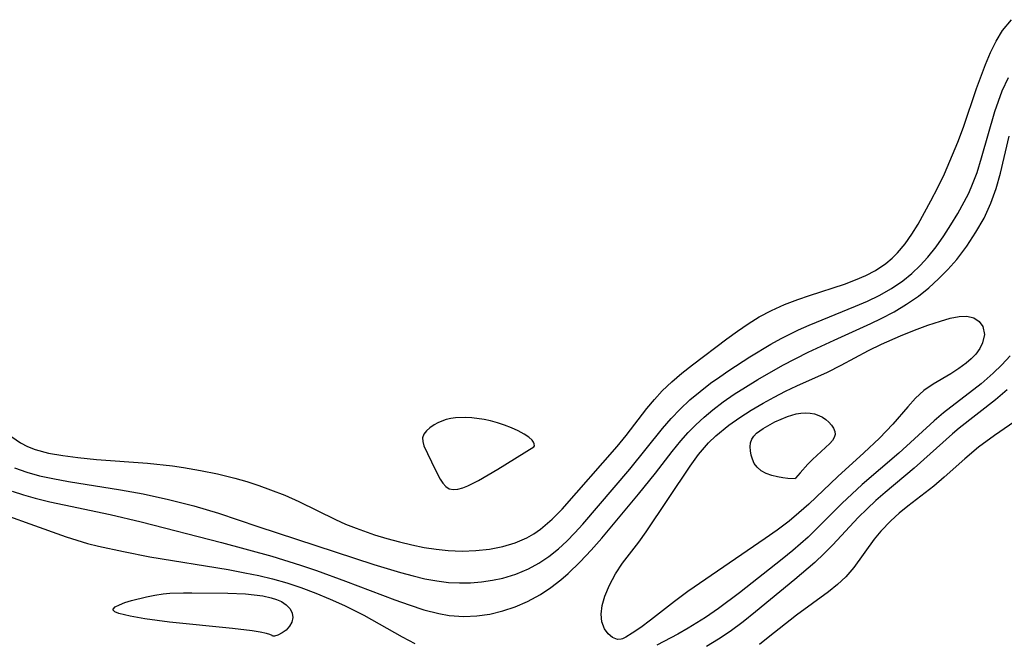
# Model space of a CAD drawing. Header units: metres. Extents: x 1073367 to 1082519, y 1569854 to 1574957.
# Tile 806 of 1056: x 1081289 to 1081402, y 1571740 to 1571811. Entities that reach past the tile are written whole.
import ezdxf

# ---------------------------------------------------------------- set-up
doc = ezdxf.new("R2010")
doc.units = ezdxf.units.M
doc.layers.add('CGG_CurvaNivelLidar_v1', color=253, linetype='Continuous', lineweight=30)

msp = doc.modelspace()

# ---------------------------------------------------------------- linework, layer by layer
at = {"layer": 'CGG_CurvaNivelLidar_v1'}
for p, q in [((1081402.2995, 1571810.1349, 75.5), (1081403.3026, 1571811.391, 75.5)), ((1081401.5467, 1571808.9159, 75.5), (1081402.2995, 1571810.1349, 75.5)), ((1081400.8975, 1571807.6125, 75.5), (1081401.5467, 1571808.9159, 75.5)), ((1081400.3209, 1571806.2473, 75.5), (1081400.8975, 1571807.6125, 75.5)), ((1081399.3165, 1571803.4928, 75.5), (1081400.3209, 1571806.2473, 75.5)), ((1081402.2524, 1571803.2161, 75), (1081402.9564, 1571804.7429, 75)), ((1081397.8098, 1571799.0405, 75.5), (1081399.3165, 1571803.4928, 75.5)), ((1081401.8077, 1571802.044, 75), (1081402.2524, 1571803.2161, 75)), ((1081401.4111, 1571800.844, 75), (1081401.8077, 1571802.044, 75)), ((1081399.8842, 1571795.5129, 75), (1081401.4111, 1571800.844, 75)), ((1081397.1492, 1571797.332, 75.5), (1081397.8098, 1571799.0405, 75.5)), ((1081402.0465, 1571793.7634, 74.5), (1081403.0671, 1571798.0064, 74.5)), ((1081395.6081, 1571793.7014, 75.5), (1081397.1492, 1571797.332, 75.5)), ((1081399.3578, 1571793.86, 75), (1081399.8842, 1571795.5129, 75)), ((1081394.8559, 1571792.1337, 75.5), (1081395.6081, 1571793.7014, 75.5)), ((1081398.8567, 1571792.5184, 75), (1081399.3578, 1571793.86, 75)), ((1081401.5572, 1571792.0282, 74.5), (1081402.0465, 1571793.7634, 74.5)), ((1081394.063, 1571790.6007, 75.5), (1081394.8559, 1571792.1337, 75.5)), ((1081398.4007, 1571791.4792, 75), (1081398.8567, 1571792.5184, 75)), ((1081400.9625, 1571790.3405, 74.5), (1081401.5572, 1571792.0282, 74.5)), ((1081397.8974, 1571790.464, 75), (1081398.4007, 1571791.4792, 75)), ((1081392.5909, 1571787.9257, 75.5), (1081394.063, 1571790.6007, 75.5)), ((1081397.162, 1571789.1369, 75), (1081397.8974, 1571790.464, 75)), ((1081400.1722, 1571788.6238, 74.5), (1081400.9625, 1571790.3405, 74.5)), ((1081396.3724, 1571787.8444, 75), (1081397.162, 1571789.1369, 75)), ((1081399.2376, 1571786.979, 74.5), (1081400.1722, 1571788.6238, 74.5)), ((1081391.8762, 1571786.7587, 75.5), (1081392.5909, 1571787.9257, 75.5)), ((1081395.5428, 1571786.5837, 75), (1081396.3724, 1571787.8444, 75)), ((1081391.1026, 1571785.654, 75.5), (1081391.8762, 1571786.7587, 75.5)), ((1081394.6579, 1571785.3297, 75), (1081395.5428, 1571786.5837, 75)), ((1081398.1868, 1571785.4018, 74.5), (1081399.2376, 1571786.979, 74.5)), ((1081390.2478, 1571784.6338, 75.5), (1081391.1026, 1571785.654, 75.5)), ((1081393.713, 1571784.1327, 75), (1081394.6579, 1571785.3297, 75)), ((1081397.0241, 1571783.8767, 74.5), (1081398.1868, 1571785.4018, 74.5)), ((1081388.9089, 1571783.4109, 75.5), (1081389.6028, 1571783.9948, 75.5)), ((1081389.6028, 1571783.9948, 75.5), (1081390.2478, 1571784.6338, 75.5)), ((1081392.8261, 1571783.1615, 75), (1081393.713, 1571784.1327, 75)), ((1081396.0238, 1571782.7234, 74.5), (1081397.0241, 1571783.8767, 74.5)), ((1081387.6894, 1571782.5892, 75.5), (1081388.9089, 1571783.4109, 75.5)), ((1081391.8725, 1571782.2575, 75), (1081392.8261, 1571783.1615, 75)), ((1081394.9562, 1571781.6304, 74.5), (1081396.0238, 1571782.7234, 74.5)), ((1081385.4246, 1571781.5068, 75.5), (1081386.5855, 1571782.0078, 75.5)), ((1081386.5855, 1571782.0078, 75.5), (1081387.6894, 1571782.5892, 75.5)), ((1081390.8532, 1571781.4272, 75), (1081391.8725, 1571782.2575, 75)), ((1081393.824, 1571780.6033, 74.5), (1081394.9562, 1571781.6304, 74.5)), ((1081380.121, 1571779.7404, 75.5), (1081384.1311, 1571781.0362, 75.5)), ((1081384.1311, 1571781.0362, 75.5), (1081385.4246, 1571781.5068, 75.5)), ((1081388.1305, 1571779.7338, 75), (1081389.5316, 1571780.5273, 75)), ((1081389.5316, 1571780.5273, 75), (1081390.8532, 1571781.4272, 75)), ((1081392.6259, 1571779.6512, 74.5), (1081393.824, 1571780.6033, 74.5)), ((1081378.7872, 1571779.2689, 75.5), (1081380.121, 1571779.7404, 75.5)), ((1081386.7853, 1571779.0846, 75), (1081388.1305, 1571779.7338, 75)), ((1081391.2609, 1571778.7183, 74.5), (1081392.6259, 1571779.6512, 74.5)), ((1081375.7853, 1571778.0112, 75.5), (1081377.2696, 1571778.6748, 75.5)), ((1081377.2696, 1571778.6748, 75.5), (1081378.7872, 1571779.2689, 75.5)), ((1081380.09, 1571776.3253, 75), (1081385.4028, 1571778.4875, 75)), ((1081385.4028, 1571778.4875, 75), (1081386.7853, 1571779.0846, 75)), ((1081389.8319, 1571777.8697, 74.5), (1081391.2609, 1571778.7183, 74.5)), ((1081373.0792, 1571776.4771, 75.5), (1081374.3501, 1571777.2597, 75.5)), ((1081374.3501, 1571777.2597, 75.5), (1081375.7853, 1571778.0112, 75.5)), ((1081387.163, 1571776.5226, 74.5), (1081388.3532, 1571777.0925, 74.5)), ((1081388.3532, 1571777.0925, 74.5), (1081389.8319, 1571777.8697, 74.5)), ((1081395.1775, 1571776.7886, 74), (1081396.2862, 1571777.1164, 74)), ((1081396.2862, 1571777.1164, 74), (1081397.2987, 1571777.3273, 74)), ((1081397.2987, 1571777.3273, 74), (1081398.2053, 1571777.3575, 74)), ((1081398.2053, 1571777.3575, 74), (1081398.9946, 1571777.1531, 74)), ((1081398.9946, 1571777.1531, 74), (1081399.6212, 1571776.7382, 74)), ((1081371.8476, 1571775.629, 75.5), (1081373.0792, 1571776.4771, 75.5)), ((1081378.8528, 1571775.7819, 75), (1081380.09, 1571776.3253, 75)), ((1081382.9644, 1571774.6172, 74.5), (1081387.163, 1571776.5226, 74.5)), ((1081392.172, 1571775.7421, 74), (1081393.7192, 1571776.3032, 74)), ((1081393.7192, 1571776.3032, 74), (1081395.1775, 1571776.7886, 74)), ((1081399.6212, 1571776.7382, 74), (1081400.0381, 1571776.1509, 74)), ((1081400.0381, 1571776.1509, 74), (1081400.2036, 1571775.2649, 74)), ((1081370.6396, 1571774.7411, 75.5), (1081371.8476, 1571775.629, 75.5)), ((1081375.6827, 1571774.1434, 75), (1081376.8677, 1571774.8078, 75)), ((1081376.8677, 1571774.8078, 75), (1081378.8528, 1571775.7819, 75)), ((1081388.4133, 1571774.1557, 74), (1081390.5739, 1571775.1092, 74)), ((1081390.5739, 1571775.1092, 74), (1081392.172, 1571775.7421, 74)), ((1081400.2036, 1571775.2649, 74), (1081400.0029, 1571774.2805, 74)), ((1081366.6968, 1571771.7645, 75.5), (1081370.6396, 1571774.7411, 75.5)), ((1081373.2929, 1571772.6847, 75), (1081375.6827, 1571774.1434, 75)), ((1081379.9908, 1571773.2123, 74.5), (1081382.9644, 1571774.6172, 74.5)), ((1081386.8984, 1571773.4147, 74), (1081388.4133, 1571774.1557, 74)), ((1081400.0029, 1571774.2805, 74), (1081399.6744, 1571773.6233, 74)), ((1081370.873, 1571771.1142, 75), (1081373.2929, 1571772.6847, 75)), ((1081377.0748, 1571771.7142, 74.5), (1081379.9908, 1571773.2123, 74.5)), ((1081383.7659, 1571771.7402, 74), (1081386.8984, 1571773.4147, 74)), ((1081399.208, 1571772.9846, 74), (1081398.6976, 1571772.4487, 74)), ((1081399.6744, 1571773.6233, 74), (1081399.208, 1571772.9846, 74)), ((1081403.1574, 1571772.8181, 74.5), (1081402.2156, 1571771.7851, 74.5)), ((1081365.4852, 1571770.8167, 75.5), (1081366.6968, 1571771.7645, 75.5)), ((1081374.1959, 1571770.0776, 74.5), (1081377.0748, 1571771.7142, 74.5)), ((1081382.1872, 1571770.9349, 74), (1081383.7659, 1571771.7402, 74)), ((1081398.1118, 1571771.9417, 74), (1081397.2677, 1571771.3274, 74)), ((1081398.6976, 1571772.4487, 74), (1081398.1118, 1571771.9417, 74)), ((1081402.2156, 1571771.7851, 74.5), (1081401.2182, 1571770.7996, 74.5)), ((1081364.3173, 1571769.8341, 75.5), (1081365.4852, 1571770.8167, 75.5)), ((1081368.785, 1571769.6504, 75), (1081369.82, 1571770.3935, 75)), ((1081369.82, 1571770.3935, 75), (1081370.873, 1571771.1142, 75)), ((1081378.6917, 1571769.3575, 74), (1081382.1872, 1571770.9349, 74)), ((1081396.3617, 1571770.7526, 74), (1081394.3093, 1571769.5539, 74)), ((1081397.2677, 1571771.3274, 74), (1081396.3617, 1571770.7526, 74)), ((1081401.2182, 1571770.7996, 74.5), (1081399.8164, 1571769.5777, 74.5)), ((1081363.2187, 1571768.7875, 75.5), (1081364.3173, 1571769.8341, 75.5)), ((1081367.5693, 1571768.7151, 75), (1081368.785, 1571769.6504, 75)), ((1081371.4961, 1571768.3838, 74.5), (1081372.7872, 1571769.2158, 74.5)), ((1081372.7872, 1571769.2158, 74.5), (1081374.1959, 1571770.0776, 74.5)), ((1081377.3762, 1571768.729, 74), (1081378.6917, 1571769.3575, 74)), ((1081394.3093, 1571769.5539, 74), (1081393.2466, 1571768.8195, 74)), ((1081399.8164, 1571769.5777, 74.5), (1081395.5071, 1571766.2531, 74.5)), ((1081362.324, 1571767.7967, 75.5), (1081363.2187, 1571768.7875, 75.5)), ((1081366.3981, 1571767.7297, 75), (1081367.5693, 1571768.7151, 75)), ((1081370.2364, 1571767.5162, 74.5), (1081371.4961, 1571768.3838, 74.5)), ((1081374.7945, 1571767.3641, 74), (1081376.076, 1571768.0631, 74)), ((1081376.076, 1571768.0631, 74), (1081377.3762, 1571768.729, 74)), ((1081393.2466, 1571768.8195, 74), (1081392.3013, 1571767.9514, 74)), ((1081402.816, 1571768.8954, 75), (1081401.4659, 1571767.7667, 75)), ((1081361.4765, 1571766.7546, 75.5), (1081362.324, 1571767.7967, 75.5)), ((1081365.2824, 1571766.6849, 75), (1081366.3981, 1571767.7297, 75)), ((1081369.0187, 1571766.6013, 74.5), (1081370.2364, 1571767.5162, 74.5)), ((1081373.4367, 1571766.5725, 74), (1081374.7945, 1571767.3641, 74)), ((1081391.4018, 1571766.9575, 74), (1081389.685, 1571764.9619, 74)), ((1081392.3013, 1571767.9514, 74), (1081391.4018, 1571766.9575, 74)), ((1081401.4659, 1571767.7667, 75), (1081397.3252, 1571764.5122, 75)), ((1081359.0729, 1571763.6409, 75.5), (1081361.4765, 1571766.7546, 75.5)), ((1081364.2523, 1571765.5995, 75), (1081365.2824, 1571766.6849, 75)), ((1081367.0719, 1571764.8947, 74.5), (1081368.022, 1571765.7732, 74.5)), ((1081368.022, 1571765.7732, 74.5), (1081369.0187, 1571766.6013, 74.5)), ((1081372.1182, 1571765.7359, 74), (1081373.4367, 1571766.5725, 74)), ((1081376.1581, 1571765.2164, 73.5), (1081377.6028, 1571765.8503, 73.5)), ((1081377.6028, 1571765.8503, 73.5), (1081378.5903, 1571766.1413, 73.5)), ((1081378.5903, 1571766.1413, 73.5), (1081379.1303, 1571766.2202, 73.5)), ((1081379.1303, 1571766.2202, 73.5), (1081379.6694, 1571766.2428, 73.5)), ((1081379.6694, 1571766.2428, 73.5), (1081380.1997, 1571766.2113, 73.5)), ((1081380.1997, 1571766.2113, 73.5), (1081380.712, 1571766.1225, 73.5)), ((1081380.712, 1571766.1225, 73.5), (1081381.1948, 1571765.9679, 73.5)), ((1081381.1948, 1571765.9679, 73.5), (1081381.6204, 1571765.7502, 73.5)), ((1081395.5071, 1571766.2531, 74.5), (1081394.4445, 1571765.3537, 74.5)), ((1081337.0488, 1571764.8813, 76), (1081336.5664, 1571764.553, 76)), ((1081337.4739, 1571765.114, 76), (1081337.0488, 1571764.8813, 76)), ((1081337.9305, 1571765.3172, 76), (1081337.4739, 1571765.114, 76)), ((1081338.4144, 1571765.4832, 76), (1081337.9305, 1571765.3172, 76)), ((1081338.9537, 1571765.6113, 76), (1081338.4144, 1571765.4832, 76)), ((1081339.5133, 1571765.6936, 76), (1081338.9537, 1571765.6113, 76)), ((1081340.6705, 1571765.736, 76), (1081339.5133, 1571765.6936, 76)), ((1081341.3784, 1571765.6877, 76), (1081340.6705, 1571765.736, 76)), ((1081342.8039, 1571765.473, 76), (1081341.3784, 1571765.6877, 76)), ((1081343.5233, 1571765.3221, 76), (1081342.8039, 1571765.473, 76)), ((1081344.3027, 1571765.1111, 76), (1081343.5233, 1571765.3221, 76)), ((1081345.12, 1571764.8425, 76), (1081344.3027, 1571765.1111, 76)), ((1081345.9325, 1571764.5297, 76), (1081345.12, 1571764.8425, 76)), ((1081363.2695, 1571764.4647, 75), (1081364.2523, 1571765.5995, 75)), ((1081366.1925, 1571763.9836, 74.5), (1081367.0719, 1571764.8947, 74.5)), ((1081369.3903, 1571763.6316, 74), (1081370.8542, 1571764.8422, 74)), ((1081370.8542, 1571764.8422, 74), (1081372.1182, 1571765.7359, 74)), ((1081374.8045, 1571764.4705, 73.5), (1081376.1581, 1571765.2164, 73.5)), ((1081381.6204, 1571765.7502, 73.5), (1081382.0065, 1571765.4782, 73.5)), ((1081382.0065, 1571765.4782, 73.5), (1081382.3501, 1571765.1681, 73.5)), ((1081382.3501, 1571765.1681, 73.5), (1081382.6441, 1571764.8327, 73.5)), ((1081382.6441, 1571764.8327, 73.5), (1081382.876, 1571764.4828, 73.5)), ((1081389.685, 1571764.9619, 74), (1081388.167, 1571763.3549, 74)), ((1081394.4445, 1571765.3537, 74.5), (1081390.369, 1571761.6441, 74.5)), ((1081404.2134, 1571765.6085, 75.5), (1081401.3576, 1571763.6537, 75.5)), ((1081288.5529, 1571763.5053, 75.5), (1081289.5491, 1571762.8023, 75.5)), ((1081335.8696, 1571763.8041, 76), (1081335.7185, 1571763.3863, 76)), ((1081336.1643, 1571764.193, 76), (1081335.8696, 1571763.8041, 76)), ((1081336.5664, 1571764.553, 76), (1081336.1643, 1571764.193, 76)), ((1081346.6977, 1571764.1851, 76), (1081345.9325, 1571764.5297, 76)), ((1081347.3742, 1571763.821, 76), (1081346.6977, 1571764.1851, 76)), ((1081347.9227, 1571763.45, 76), (1081347.3742, 1571763.821, 76)), ((1081358.0535, 1571762.3907, 75.5), (1081359.0729, 1571763.6409, 75.5)), ((1081359.5165, 1571759.803, 75), (1081363.2695, 1571764.4647, 75)), ((1081365.3538, 1571763.0294, 74.5), (1081366.1925, 1571763.9836, 74.5)), ((1081368.5491, 1571762.8029, 74), (1081369.3903, 1571763.6316, 74)), ((1081373.5049, 1571763.2394, 73.5), (1081373.7331, 1571763.5881, 73.5)), ((1081373.7331, 1571763.5881, 73.5), (1081374.0387, 1571763.9044, 73.5)), ((1081374.0387, 1571763.9044, 73.5), (1081374.8045, 1571764.4705, 73.5)), ((1081382.876, 1571764.4828, 73.5), (1081383.027, 1571764.128, 73.5)), ((1081383.0701, 1571763.7769, 73.5), (1081382.9776, 1571763.4262, 73.5)), ((1081383.027, 1571764.128, 73.5), (1081383.0701, 1571763.7769, 73.5)), ((1081396.548, 1571763.8556, 75), (1081392.1432, 1571759.9103, 75)), ((1081397.3252, 1571764.5122, 75), (1081396.548, 1571763.8556, 75)), ((1081401.3576, 1571763.6537, 75.5), (1081399.5352, 1571762.3181, 75.5)), ((1081289.5491, 1571762.8023, 75.5), (1081290.3666, 1571762.3929, 75.5)), ((1081290.3666, 1571762.3929, 75.5), (1081291.2488, 1571762.0581, 75.5)), ((1081335.7185, 1571763.3863, 76), (1081335.7356, 1571762.9497, 76)), ((1081335.7356, 1571762.9497, 76), (1081335.8772, 1571762.4848, 76)), ((1081335.8772, 1571762.4848, 76), (1081337.1608, 1571759.7444, 76)), ((1081348.2855, 1571763.1135, 76), (1081347.9227, 1571763.45, 76)), ((1081348.4554, 1571762.8741, 76), (1081348.2855, 1571763.1135, 76)), ((1081348.5326, 1571762.6952, 76), (1081348.4554, 1571762.8741, 76)), ((1081348.5, 1571762.3586, 76), (1081348.5591, 1571762.4495, 76)), ((1081348.5591, 1571762.4495, 76), (1081348.5326, 1571762.6952, 76)), ((1081351.7449, 1571755.2068, 75.5), (1081358.0535, 1571762.3907, 75.5)), ((1081364.3666, 1571761.8187, 74.5), (1081365.3538, 1571763.0294, 74.5)), ((1081367.3976, 1571761.4599, 74), (1081368.5491, 1571762.8029, 74)), ((1081373.3201, 1571762.3641, 73.5), (1081373.3652, 1571762.8191, 73.5)), ((1081373.3491, 1571761.8881, 73.5), (1081373.3201, 1571762.3641, 73.5)), ((1081373.3652, 1571762.8191, 73.5), (1081373.5049, 1571763.2394, 73.5)), ((1081382.4741, 1571762.7464, 73.5), (1081380.4857, 1571760.9128, 73.5)), ((1081382.7698, 1571763.0849, 73.5), (1081382.4741, 1571762.7464, 73.5)), ((1081382.9776, 1571763.4262, 73.5), (1081382.7698, 1571763.0849, 73.5)), ((1081388.167, 1571763.3549, 74), (1081386.3847, 1571761.6621, 74)), ((1081291.2488, 1571762.0581, 75.5), (1081292.7879, 1571761.6443, 75.5)), ((1081292.7879, 1571761.6443, 75.5), (1081294.4296, 1571761.3472, 75.5)), ((1081294.4296, 1571761.3472, 75.5), (1081296.1443, 1571761.1249, 75.5)), ((1081344.345, 1571759.7859, 76), (1081348.5, 1571762.3586, 76)), ((1081362.4362, 1571759.3307, 74.5), (1081364.3666, 1571761.8187, 74.5)), ((1081366.4225, 1571760.1355, 74), (1081367.3976, 1571761.4599, 74)), ((1081373.4385, 1571761.4037, 73.5), (1081373.3491, 1571761.8881, 73.5)), ((1081373.5805, 1571760.9235, 73.5), (1081373.4385, 1571761.4037, 73.5)), ((1081386.3847, 1571761.6621, 74), (1081383.3652, 1571758.9301, 74)), ((1081390.369, 1571761.6441, 74.5), (1081386.1801, 1571758.012, 74.5)), ((1081399.5352, 1571762.3181, 75.5), (1081397.9447, 1571760.9853, 75.5)), ((1081296.1443, 1571761.1249, 75.5), (1081298.2902, 1571760.9108, 75.5)), ((1081298.2902, 1571760.9108, 75.5), (1081304.1481, 1571760.4661, 75.5)), ((1081304.1481, 1571760.4661, 75.5), (1081306.9998, 1571760.1719, 75.5)), ((1081306.9998, 1571760.1719, 75.5), (1081308.2689, 1571759.9926, 75.5)), ((1081361.401, 1571752.605, 74), (1081366.4225, 1571760.1355, 74)), ((1081373.7868, 1571760.457, 73.5), (1081373.5805, 1571760.9235, 73.5)), ((1081374.123, 1571760.0056, 73.5), (1081373.7868, 1571760.457, 73.5)), ((1081379.9476, 1571760.3713, 73.5), (1081379.0488, 1571759.3861, 73.5)), ((1081380.4857, 1571760.9128, 73.5), (1081379.9476, 1571760.3713, 73.5)), ((1081397.9447, 1571760.9853, 75.5), (1081395.5844, 1571758.8614, 75.5)), ((1081288.8914, 1571759.949, 75), (1081290.2833, 1571759.4448, 75)), ((1081290.2833, 1571759.4448, 75), (1081291.7461, 1571759.0395, 75)), ((1081291.7461, 1571759.0395, 75), (1081293.2611, 1571758.7055, 75)), ((1081308.2689, 1571759.9926, 75.5), (1081310.2363, 1571759.6534, 75.5)), ((1081310.2363, 1571759.6534, 75.5), (1081312.1872, 1571759.2479, 75.5)), ((1081312.1872, 1571759.2479, 75.5), (1081314.1852, 1571758.7565, 75.5)), ((1081337.1608, 1571759.7444, 76), (1081337.7323, 1571758.6464, 76)), ((1081342.154, 1571758.4925, 76), (1081344.345, 1571759.7859, 76)), ((1081354.1129, 1571753.474, 75), (1081359.5165, 1571759.803, 75)), ((1081360.5205, 1571756.9318, 74.5), (1081362.4362, 1571759.3307, 74.5)), ((1081374.5922, 1571759.6078, 73.5), (1081374.123, 1571760.0056, 73.5)), ((1081375.1584, 1571759.3038, 73.5), (1081374.5922, 1571759.6078, 73.5)), ((1081375.7939, 1571759.0753, 73.5), (1081375.1584, 1571759.3038, 73.5)), ((1081376.4522, 1571758.91, 73.5), (1081375.7939, 1571759.0753, 73.5)), ((1081379.0488, 1571759.3861, 73.5), (1081378.5402, 1571758.7621, 73.5)), ((1081392.1432, 1571759.9103, 75), (1081388.7989, 1571757.0936, 75)), ((1081293.2611, 1571758.7055, 75), (1081295.0714, 1571758.3748, 75)), ((1081295.0714, 1571758.3748, 75), (1081301.048, 1571757.4246, 75)), ((1081314.1852, 1571758.7565, 75.5), (1081315.56, 1571758.3586, 75.5)), ((1081315.56, 1571758.3586, 75.5), (1081316.9189, 1571757.9163, 75.5)), ((1081316.9189, 1571757.9163, 75.5), (1081318.2615, 1571757.434, 75.5)), ((1081337.7323, 1571758.6464, 76), (1081338.045, 1571758.1739, 76)), ((1081338.045, 1571758.1739, 76), (1081338.3891, 1571757.7901, 76)), ((1081340.3314, 1571757.6384, 76), (1081340.9198, 1571757.8715, 76)), ((1081340.9198, 1571757.8715, 76), (1081342.154, 1571758.4925, 76)), ((1081377.0877, 1571758.797, 73.5), (1081376.4522, 1571758.91, 73.5)), ((1081377.6558, 1571758.7259, 73.5), (1081377.0877, 1571758.797, 73.5)), ((1081378.5, 1571758.6721, 73.5), (1081377.6558, 1571758.7259, 73.5)), ((1081378.5402, 1571758.7621, 73.5), (1081378.5, 1571758.6721, 73.5)), ((1081383.3652, 1571758.9301, 74), (1081380.0462, 1571755.7854, 74)), ((1081386.1801, 1571758.012, 74.5), (1081383.8497, 1571755.8284, 74.5)), ((1081395.5844, 1571758.8614, 75.5), (1081394.3879, 1571757.8384, 75.5)), ((1081288.6142, 1571757.2814, 74.5), (1081289.923, 1571756.8439, 74.5)), ((1081289.923, 1571756.8439, 74.5), (1081291.2659, 1571756.463, 74.5)), ((1081301.048, 1571757.4246, 75), (1081303.6273, 1571756.9493, 75)), ((1081303.6273, 1571756.9493, 75), (1081306.5438, 1571756.3247, 75)), ((1081318.2615, 1571757.434, 75.5), (1081319.8956, 1571756.7855, 75.5)), ((1081319.8956, 1571756.7855, 75.5), (1081321.4977, 1571756.076, 75.5)), ((1081338.3891, 1571757.7901, 76), (1081338.7788, 1571757.5337, 76)), ((1081338.7788, 1571757.5337, 76), (1081339.2487, 1571757.4361, 76)), ((1081339.2487, 1571757.4361, 76), (1081339.7709, 1571757.4836, 76)), ((1081339.7709, 1571757.4836, 76), (1081340.3314, 1571757.6384, 76)), ((1081356.2801, 1571751.8515, 74.5), (1081360.5205, 1571756.9318, 74.5)), ((1081388.7989, 1571757.0936, 75), (1081387.7601, 1571756.1817, 75)), ((1081394.3879, 1571757.8384, 75.5), (1081391.4068, 1571755.5386, 75.5)), ((1081291.2659, 1571756.463, 74.5), (1081292.9158, 1571756.0537, 74.5)), ((1081292.9158, 1571756.0537, 74.5), (1081294.5902, 1571755.6807, 74.5)), ((1081294.5902, 1571755.6807, 74.5), (1081299.8758, 1571754.5888, 74.5)), ((1081306.5438, 1571756.3247, 75), (1081309.4438, 1571755.5971, 75)), ((1081309.4438, 1571755.5971, 75), (1081312.3099, 1571754.7303, 75)), ((1081321.4977, 1571756.076, 75.5), (1081325.7041, 1571754.0115, 75.5)), ((1081380.0462, 1571755.7854, 74), (1081378.9164, 1571754.7651, 74)), ((1081383.8497, 1571755.8284, 74.5), (1081379.9719, 1571751.9957, 74.5)), ((1081387.7601, 1571756.1817, 75), (1081386.7468, 1571755.2424, 75)), ((1081299.8758, 1571754.5888, 74.5), (1081303.4183, 1571753.7528, 74.5)), ((1081312.3099, 1571754.7303, 75), (1081316.7972, 1571753.2247, 75)), ((1081350.6004, 1571754.0365, 75.5), (1081351.7449, 1571755.2068, 75.5)), ((1081378.9164, 1571754.7651, 74), (1081377.7879, 1571753.8209, 74)), ((1081386.7468, 1571755.2424, 75), (1081385.7217, 1571754.2283, 75)), ((1081390.4128, 1571754.7271, 75.5), (1081389.4647, 1571753.8751, 75.5)), ((1081391.4068, 1571755.5386, 75.5), (1081390.4128, 1571754.7271, 75.5)), ((1081288.3207, 1571754.3607, 74), (1081290.6209, 1571753.5145, 74)), ((1081290.6209, 1571753.5145, 74), (1081294.7915, 1571752.0216, 74)), ((1081303.4183, 1571753.7528, 74.5), (1081312.6255, 1571751.3758, 74.5)), ((1081325.7041, 1571754.0115, 75.5), (1081326.8832, 1571753.4908, 75.5)), ((1081326.8832, 1571753.4908, 75.5), (1081328.0804, 1571753.0076, 75.5)), ((1081349.2546, 1571752.9017, 75.5), (1081350.6004, 1571754.0365, 75.5)), ((1081353.2134, 1571752.4843, 75), (1081354.1129, 1571753.474, 75)), ((1081377.7879, 1571753.8209, 74), (1081376.4355, 1571752.7914, 74)), ((1081385.7217, 1571754.2283, 75), (1081382.8012, 1571751.1126, 75)), ((1081389.4647, 1571753.8751, 75.5), (1081388.3196, 1571752.6825, 75.5)), ((1081316.7972, 1571753.2247, 75), (1081330.1067, 1571748.8459, 75)), ((1081328.0804, 1571753.0076, 75.5), (1081330.2158, 1571752.249, 75.5)), ((1081330.2158, 1571752.249, 75.5), (1081331.6288, 1571751.8177, 75.5)), ((1081347.6709, 1571751.9115, 75.5), (1081348.4813, 1571752.3732, 75.5)), ((1081348.4813, 1571752.3732, 75.5), (1081349.2546, 1571752.9017, 75.5)), ((1081352.2827, 1571751.5379, 75), (1081353.2134, 1571752.4843, 75)), ((1081360.5501, 1571751.4273, 74), (1081361.401, 1571752.605, 74)), ((1081376.4355, 1571752.7914, 74), (1081375.0513, 1571751.812, 74)), ((1081388.3196, 1571752.6825, 75.5), (1081387.5547, 1571751.7559, 75.5)), ((1081294.7915, 1571752.0216, 74), (1081296.0241, 1571751.6222, 74)), ((1081296.0241, 1571751.6222, 74), (1081297.2727, 1571751.2727, 74)), ((1081297.2727, 1571751.2727, 74), (1081298.5375, 1571750.9608, 74)), ((1081312.6255, 1571751.3758, 74.5), (1081318.417, 1571749.8064, 74.5)), ((1081331.6288, 1571751.8177, 75.5), (1081333.0526, 1571751.4344, 75.5)), ((1081333.0526, 1571751.4344, 75.5), (1081334.4824, 1571751.0982, 75.5)), ((1081334.4824, 1571751.0982, 75.5), (1081335.914, 1571750.8114, 75.5)), ((1081344.912, 1571750.9062, 75.5), (1081346.3275, 1571751.3308, 75.5)), ((1081346.3275, 1571751.3308, 75.5), (1081347.6709, 1571751.9115, 75.5)), ((1081351.3141, 1571750.6483, 75), (1081352.2827, 1571751.5379, 75)), ((1081355.0629, 1571750.4741, 74.5), (1081356.2801, 1571751.8515, 74.5)), ((1081358.6597, 1571749.0065, 74), (1081360.5501, 1571751.4273, 74)), ((1081375.0513, 1571751.812, 74), (1081366.1811, 1571745.7256, 74)), ((1081379.9719, 1571751.9957, 74.5), (1081378.2307, 1571750.4638, 74.5)), ((1081382.8012, 1571751.1126, 75), (1081381.8146, 1571750.1, 75)), ((1081387.5547, 1571751.7559, 75.5), (1081385.2035, 1571748.4954, 75.5)), ((1081298.5375, 1571750.9608, 74), (1081301.4056, 1571750.3256, 74)), ((1081301.4056, 1571750.3256, 74), (1081304.4051, 1571749.7138, 74)), ((1081335.914, 1571750.8114, 75.5), (1081337.2796, 1571750.5905, 75.5)), ((1081337.2796, 1571750.5905, 75.5), (1081338.6425, 1571750.4408, 75.5)), ((1081338.6425, 1571750.4408, 75.5), (1081340.2439, 1571750.3793, 75.5)), ((1081340.2439, 1571750.3793, 75.5), (1081341.8306, 1571750.4369, 75.5)), ((1081341.8306, 1571750.4369, 75.5), (1081343.3916, 1571750.609, 75.5)), ((1081343.3916, 1571750.609, 75.5), (1081344.912, 1571750.9062, 75.5)), ((1081350.2224, 1571749.7718, 75), (1081351.3141, 1571750.6483, 75)), ((1081353.809, 1571749.1469, 74.5), (1081355.0629, 1571750.4741, 74.5)), ((1081378.2307, 1571750.4638, 74.5), (1081376.983, 1571749.4425, 74.5)), ((1081381.8146, 1571750.1, 75), (1081380.7282, 1571749.0724, 75)), ((1081304.4051, 1571749.7138, 74), (1081313.3987, 1571748.2524, 74)), ((1081318.417, 1571749.8064, 74.5), (1081321.698, 1571748.7813, 74.5)), ((1081330.1067, 1571748.8459, 75), (1081333.1803, 1571747.9203, 75)), ((1081347.872, 1571748.3305, 75), (1081349.0761, 1571748.9931, 75)), ((1081349.0761, 1571748.9931, 75), (1081350.2224, 1571749.7718, 75)), ((1081352.4233, 1571747.8242, 74.5), (1081353.809, 1571749.1469, 74.5)), ((1081357.8548, 1571747.7664, 74), (1081358.6597, 1571749.0065, 74)), ((1081376.983, 1571749.4425, 74.5), (1081372.0829, 1571745.5787, 74.5)), ((1081380.7282, 1571749.0724, 75), (1081378.4518, 1571747.1098, 75)), ((1081313.3987, 1571748.2524, 74), (1081315.3184, 1571747.9017, 74)), ((1081315.3184, 1571747.9017, 74), (1081316.9185, 1571747.57, 74)), ((1081321.698, 1571748.7813, 74.5), (1081323.5343, 1571748.1514, 74.5)), ((1081323.5343, 1571748.1514, 74.5), (1081326.8648, 1571746.931, 74.5)), ((1081333.1803, 1571747.9203, 75), (1081334.6398, 1571747.5258, 75)), ((1081344.9449, 1571747.2945, 75), (1081346.4387, 1571747.7386, 75)), ((1081346.4387, 1571747.7386, 75), (1081347.872, 1571748.3305, 75)), ((1081351.5798, 1571747.0989, 74.5), (1081352.4233, 1571747.8242, 74.5)), ((1081357.1687, 1571746.4792, 74), (1081357.8548, 1571747.7664, 74)), ((1081385.2035, 1571748.4954, 75.5), (1081384.3077, 1571747.4323, 75.5)), ((1081316.9185, 1571747.57, 74), (1081318.5068, 1571747.1889, 74)), ((1081318.5068, 1571747.1889, 74), (1081320.1417, 1571746.7268, 74)), ((1081320.1417, 1571746.7268, 74), (1081321.7578, 1571746.1986, 74)), ((1081326.8648, 1571746.931, 74.5), (1081332.5158, 1571744.7981, 74.5)), ((1081334.6398, 1571747.5258, 75), (1081335.99, 1571747.2085, 75)), ((1081335.99, 1571747.2085, 75), (1081337.3399, 1571746.9554, 75)), ((1081337.3399, 1571746.9554, 75), (1081338.6898, 1571746.7866, 75)), ((1081338.6898, 1571746.7866, 75), (1081339.9644, 1571746.7207, 75)), ((1081339.9644, 1571746.7207, 75), (1081341.2342, 1571746.7434, 75)), ((1081341.2342, 1571746.7434, 75), (1081342.4878, 1571746.8489, 75)), ((1081342.4878, 1571746.8489, 75), (1081343.7266, 1571747.0331, 75)), ((1081343.7266, 1571747.0331, 75), (1081344.9449, 1571747.2945, 75)), ((1081350.4306, 1571746.2059, 74.5), (1081351.5798, 1571747.0989, 74.5)), ((1081378.4518, 1571747.1098, 75), (1081373.9492, 1571743.4056, 75)), ((1081384.3077, 1571747.4323, 75.5), (1081383.354, 1571746.5333, 75.5)), ((1081304.9736, 1571745.3258, 73.5), (1081305.9408, 1571745.4658, 73.5)), ((1081305.9408, 1571745.4658, 73.5), (1081306.7075, 1571745.5385, 73.5)), ((1081306.7075, 1571745.5385, 73.5), (1081308.2661, 1571745.605, 73.5)), ((1081308.2661, 1571745.605, 73.5), (1081309.2453, 1571745.6083, 73.5)), ((1081309.2453, 1571745.6083, 73.5), (1081313.3511, 1571745.5499, 73.5)), ((1081313.3511, 1571745.5499, 73.5), (1081315.4017, 1571745.459, 73.5)), ((1081315.4017, 1571745.459, 73.5), (1081316.4038, 1571745.3686, 73.5)), ((1081321.7578, 1571746.1986, 74), (1081323.4463, 1571745.5713, 74)), ((1081323.4463, 1571745.5713, 74), (1081325.1117, 1571744.8824, 74)), ((1081349.2385, 1571745.399, 74.5), (1081350.4306, 1571746.2059, 74.5)), ((1081356.6413, 1571745.201, 74), (1081357.1687, 1571746.4792, 74)), ((1081366.1811, 1571745.7256, 74), (1081364.6188, 1571744.6013, 74)), ((1081372.0829, 1571745.5787, 74.5), (1081369.6875, 1571743.7754, 74.5)), ((1081382.308, 1571745.7026, 75.5), (1081378.6228, 1571743.035, 75.5)), ((1081383.354, 1571746.5333, 75.5), (1081382.308, 1571745.7026, 75.5)), ((1081300.9177, 1571744.22, 73.5), (1081301.5528, 1571744.4638, 73.5)), ((1081301.5528, 1571744.4638, 73.5), (1081302.3052, 1571744.704, 73.5)), ((1081302.3052, 1571744.704, 73.5), (1081304.0365, 1571745.1441, 73.5)), ((1081304.0365, 1571745.1441, 73.5), (1081304.9736, 1571745.3258, 73.5)), ((1081316.4038, 1571745.3686, 73.5), (1081317.3818, 1571745.2296, 73.5)), ((1081317.3818, 1571745.2296, 73.5), (1081318.3203, 1571745.0324, 73.5)), ((1081318.3203, 1571745.0324, 73.5), (1081318.9369, 1571744.8423, 73.5)), ((1081318.9369, 1571744.8423, 73.5), (1081319.5051, 1571744.5837, 73.5)), ((1081319.5051, 1571744.5837, 73.5), (1081320.0699, 1571744.2086, 73.5)), ((1081325.1117, 1571744.8824, 74), (1081326.7524, 1571744.1388, 74)), ((1081332.5158, 1571744.7981, 74.5), (1081334.1873, 1571744.1949, 74.5)), ((1081346.3616, 1571743.9801, 74.5), (1081347.7653, 1571744.5808, 74.5)), ((1081347.7653, 1571744.5808, 74.5), (1081349.2385, 1571745.399, 74.5)), ((1081356.3414, 1571744.1307, 74), (1081356.6413, 1571745.201, 74)), ((1081364.6188, 1571744.6013, 74), (1081361.8983, 1571742.4422, 74)), ((1081300.1843, 1571743.7071, 73.5), (1081300.4459, 1571743.9793, 73.5)), ((1081300.19, 1571743.6202, 73.5), (1081300.1843, 1571743.7071, 73.5)), ((1081300.4009, 1571743.4202, 73.5), (1081300.19, 1571743.6202, 73.5)), ((1081300.8346, 1571743.2341, 73.5), (1081300.4009, 1571743.4202, 73.5)), ((1081300.4459, 1571743.9793, 73.5), (1081300.9177, 1571744.22, 73.5)), ((1081302.1547, 1571742.8946, 73.5), (1081300.8346, 1571743.2341, 73.5)), ((1081320.0699, 1571744.2086, 73.5), (1081320.5016, 1571743.7666, 73.5)), ((1081320.5016, 1571743.7666, 73.5), (1081320.7659, 1571743.2747, 73.5)), ((1081320.7659, 1571743.2747, 73.5), (1081320.8334, 1571742.7505, 73.5)), ((1081326.7524, 1571744.1388, 74), (1081328.9863, 1571743.0186, 74)), ((1081334.1873, 1571744.1949, 74.5), (1081335.8489, 1571743.6525, 74.5)), ((1081335.8489, 1571743.6525, 74.5), (1081337.5697, 1571743.2006, 74.5)), ((1081337.5697, 1571743.2006, 74.5), (1081338.7649, 1571742.9946, 74.5)), ((1081341.9599, 1571742.9404, 74.5), (1081343.4498, 1571743.1575, 74.5)), ((1081343.4498, 1571743.1575, 74.5), (1081344.9204, 1571743.5069, 74.5)), ((1081344.9204, 1571743.5069, 74.5), (1081346.3616, 1571743.9801, 74.5)), ((1081356.2233, 1571743.1362, 74), (1081356.3414, 1571744.1307, 74)), ((1081369.6875, 1571743.7754, 74.5), (1081368.2088, 1571742.763, 74.5)), ((1081373.9492, 1571743.4056, 75), (1081372.4988, 1571742.2438, 75)), ((1081303.8356, 1571742.5919, 73.5), (1081302.1547, 1571742.8946, 73.5)), ((1081306.6648, 1571742.2188, 73.5), (1081303.8356, 1571742.5919, 73.5)), ((1081313.8899, 1571741.4932, 73.5), (1081306.6648, 1571742.2188, 73.5)), ((1081320.7046, 1571742.2391, 73.5), (1081320.4247, 1571741.7522, 73.5)), ((1081320.8334, 1571742.7505, 73.5), (1081320.7046, 1571742.2391, 73.5)), ((1081328.9863, 1571743.0186, 74), (1081333.3925, 1571740.554, 74)), ((1081338.7649, 1571742.9946, 74.5), (1081340.4595, 1571742.8726, 74.5)), ((1081340.4595, 1571742.8726, 74.5), (1081341.9599, 1571742.9404, 74.5)), ((1081356.308, 1571742.2444, 74), (1081356.2233, 1571743.1362, 74)), ((1081356.5931, 1571741.4776, 74), (1081356.308, 1571742.2444, 74)), ((1081361.8983, 1571742.4422, 74), (1081360.7639, 1571741.6051, 74)), ((1081368.2088, 1571742.763, 74.5), (1081366.211, 1571741.5339, 74.5)), ((1081372.4988, 1571742.2438, 75), (1081371.0091, 1571741.1395, 75)), ((1081378.6228, 1571743.035, 75.5), (1081375.3943, 1571740.447, 75.5)), ((1081316.1479, 1571741.2168, 73.5), (1081313.8899, 1571741.4932, 73.5)), ((1081317.0736, 1571741.0655, 73.5), (1081316.1479, 1571741.2168, 73.5)), ((1081317.8032, 1571740.909, 73.5), (1081317.0736, 1571741.0655, 73.5)), ((1081318.2018, 1571740.7929, 73.5), (1081317.8032, 1571740.909, 73.5)), ((1081319.6054, 1571740.9819, 73.5), (1081319.114, 1571740.7237, 73.5)), ((1081320.0419, 1571741.3235, 73.5), (1081319.6054, 1571740.9819, 73.5)), ((1081320.4247, 1571741.7522, 73.5), (1081320.0419, 1571741.3235, 73.5)), ((1081357.0177, 1571740.8741, 74), (1081356.5931, 1571741.4776, 74)), ((1081359.7901, 1571740.951, 74), (1081359.0456, 1571740.5044, 74)), ((1081360.7639, 1571741.6051, 74), (1081359.7901, 1571740.951, 74)), ((1081366.211, 1571741.5339, 74.5), (1081365.0168, 1571740.8548, 74.5)), ((1081371.0091, 1571741.1395, 75), (1081369.6808, 1571740.2621, 75)), ((1081318.4411, 1571740.6947, 73.5), (1081318.2018, 1571740.7929, 73.5)), ((1081318.5, 1571740.6259, 73.5), (1081318.4411, 1571740.6947, 73.5)), ((1081318.7161, 1571740.6032, 73.5), (1081318.5, 1571740.6259, 73.5)), ((1081319.114, 1571740.7237, 73.5), (1081318.7161, 1571740.6032, 73.5)), ((1081333.3925, 1571740.554, 74), (1081334.8465, 1571739.7921, 74)), ((1081357.5088, 1571740.4606, 74), (1081357.0177, 1571740.8741, 74)), ((1081358.0768, 1571740.2301, 74), (1081357.5088, 1571740.4606, 74)), ((1081358.5, 1571740.2725, 74), (1081358.0768, 1571740.2301, 74)), ((1081358.6721, 1571740.3163, 74), (1081358.5, 1571740.2725, 74)), ((1081359.0456, 1571740.5044, 74), (1081358.6721, 1571740.3163, 74)), ((1081365.0168, 1571740.8548, 74.5), (1081362.5906, 1571739.5804, 74.5)), ((1081369.6808, 1571740.2621, 75), (1081368.312, 1571739.4414, 75)), ((1081375.3943, 1571740.447, 75.5), (1081374.3787, 1571739.6555, 75.5))]:
    msp.add_line(p, q, dxfattribs=at)

doc.saveas('drawing.dxf')
